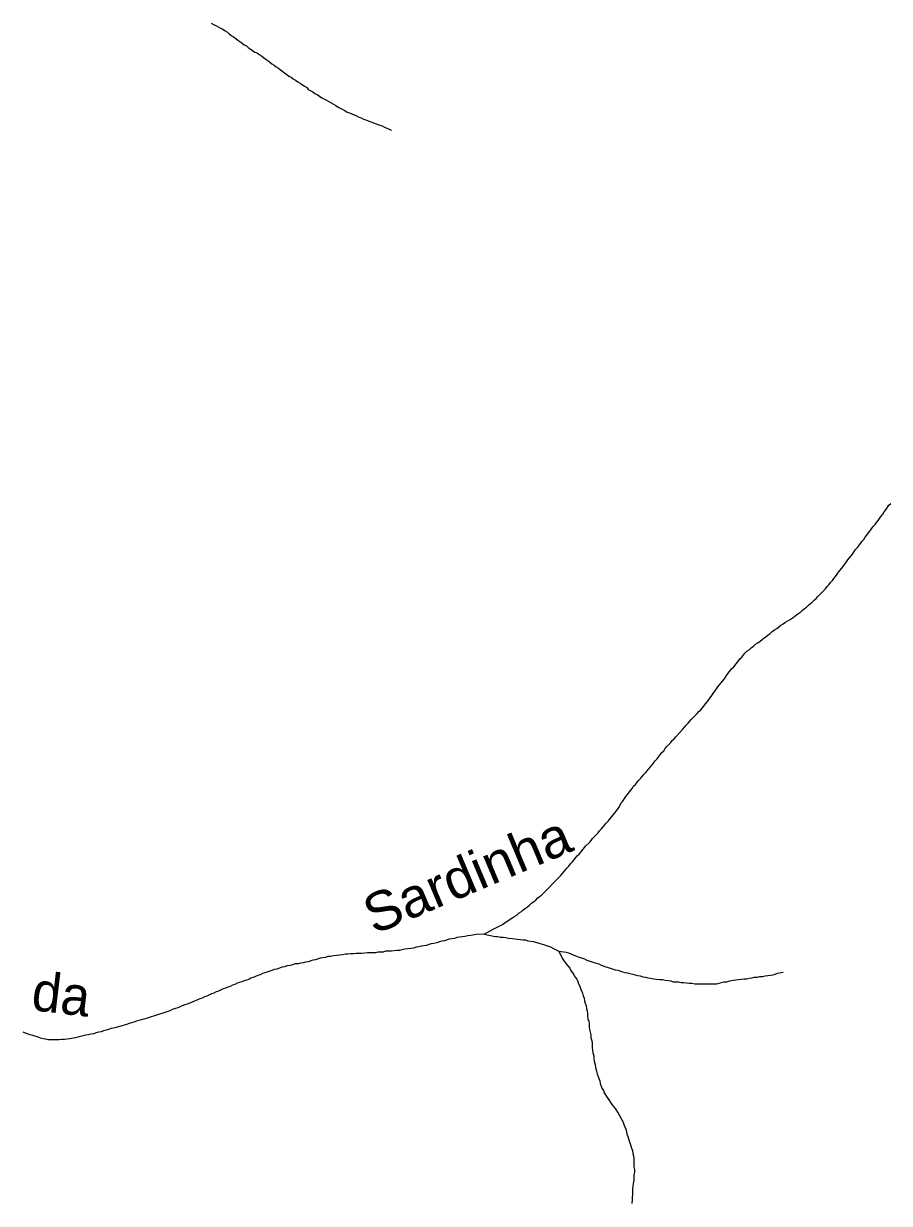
# Model space of a CAD drawing. Extents: x 652.3 to 678, y 7316.9 to 7344.9.
# Drawn here: x 662.586 to 664.367, y 7337.562 to 7339.988 of the extents above; entities that cross this region are included whole.
import ezdxf
from ezdxf.enums import TextEntityAlignment as Align

# ---------------------------------------------------------------- set-up
doc = ezdxf.new("R2010")
doc.units = 0
doc.header["$LTSCALE"] = 0.032
doc.layers.add('61', color=7, linetype='Continuous')
doc.layers.add('7', color=7, linetype='Continuous', lineweight=25)

msp = doc.modelspace()

# ---------------------------------------------------------------- linework, layer by layer
at = {"layer": '7'}
for points in [[(662.9719, 7339.9888), (662.9767, 7339.9856), (662.9814, 7339.984), (662.9862, 7339.9808), (662.991, 7339.9784), (662.9958, 7339.976), (663.0005, 7339.9729), (663.0053, 7339.9697), (663.0093, 7339.9665), (663.0133, 7339.9633), (663.018, 7339.9601), (663.0228, 7339.957), (663.0268, 7339.9538), (663.0308, 7339.9506), (663.0355, 7339.9474), (663.0395, 7339.9442), (663.0443, 7339.9418), (663.0483, 7339.9387), (663.0522, 7339.9355), (663.057, 7339.9323), (663.0618, 7339.9291)], [(663.0618, 7339.9291), (663.0666, 7339.9275), (663.0705, 7339.9243), (663.0753, 7339.9211), (663.0793, 7339.918), (663.0841, 7339.9148), (663.0888, 7339.9116), (663.0928, 7339.9084), (663.0968, 7339.9052), (663.1016, 7339.9021), (663.1056, 7339.8989), (663.1103, 7339.8957), (663.1143, 7339.8925), (663.1191, 7339.8893), (663.1231, 7339.8861), (663.1278, 7339.883), (663.1318, 7339.8798), (663.1366, 7339.8774), (663.1406, 7339.8742), (663.1453, 7339.871), (663.1501, 7339.8678), (663.1549, 7339.8654), (663.1589, 7339.8623), (663.1636, 7339.8591), (663.1684, 7339.8559), (663.1716, 7339.8519), (663.1811, 7339.8471), (663.1851, 7339.844), (663.1899, 7339.8416), (663.1947, 7339.8384), (663.1994, 7339.8352), (663.209, 7339.8304), (663.2138, 7339.8273), (663.2185, 7339.8249), (663.2233, 7339.8217), (663.2281, 7339.8193), (663.2329, 7339.8161), (663.2472, 7339.809), (663.252, 7339.8058), (663.2567, 7339.8042), (663.2615, 7339.8018), (663.2663, 7339.8002), (663.2711, 7339.7978), (663.2758, 7339.7954), (663.2806, 7339.7938), (663.2854, 7339.7914), (663.2902, 7339.7899), (663.2949, 7339.7875), (663.3045, 7339.7843), (663.3093, 7339.7819), (663.3188, 7339.7787), (663.3236, 7339.7771), (663.3283, 7339.7747), (663.3331, 7339.7724), (663.3379, 7339.7708), (663.3395, 7339.77), (663.3423, 7339.7685), (663.3427, 7339.7684)], [(664.2593, 7338.8557), (664.2625, 7338.8597), (664.272, 7338.8716), (664.2752, 7338.8764), (664.2784, 7338.8812), (664.2816, 7338.8852), (664.2911, 7338.8971), (664.2975, 7338.9066), (664.3015, 7338.9106), (664.3078, 7338.9186), (664.311, 7338.9234), (664.3142, 7338.9273), (664.3174, 7338.9321), (664.3269, 7338.944), (664.3301, 7338.9488), (664.3333, 7338.9536), (664.3373, 7338.9576), (664.3405, 7338.9623), (664.3436, 7338.9663), (664.3468, 7338.9703), (664.35, 7338.9751), (664.3532, 7338.9791), (664.3564, 7338.9838), (664.3596, 7338.9878), (664.3659, 7338.9974), (664.3699, 7339.0013)], [(663.7747, 7338.3322), (663.7811, 7338.3401), (663.7843, 7338.3441), (663.7883, 7338.3481), (663.8074, 7338.3719), (663.8105, 7338.3759), (663.8129, 7338.3807), (663.8153, 7338.3855), (663.8185, 7338.3894), (663.8249, 7338.399), (663.8376, 7338.4149), (663.8408, 7338.4197), (663.8448, 7338.4237), (663.8511, 7338.4316), (663.8551, 7338.4356), (663.8583, 7338.4396), (663.8615, 7338.4436), (663.8654, 7338.4475), (663.8718, 7338.4555), (663.8758, 7338.4595), (663.879, 7338.4642), (663.8853, 7338.4722), (663.8893, 7338.4762), (663.8925, 7338.481), (663.8989, 7338.4889), (663.9028, 7338.4929), (663.906, 7338.4977), (663.9092, 7338.5016), (663.9132, 7338.5056), (663.9172, 7338.5096), (663.9203, 7338.5136), (663.9243, 7338.5176), (663.9275, 7338.5215), (663.9355, 7338.5295), (663.9418, 7338.5374), (663.9458, 7338.5414), (663.949, 7338.5454), (663.953, 7338.5494), (663.9593, 7338.5573), (663.9713, 7338.5693), (663.9752, 7338.5733), (663.9792, 7338.5772), (663.9951, 7338.5971), (664.0015, 7338.6067), (664.0047, 7338.6106), (664.0079, 7338.6154), (664.011, 7338.6202), (664.0142, 7338.6242), (664.027, 7338.6401), (664.0333, 7338.6496), (664.0429, 7338.6616), (664.0469, 7338.6656), (664.0564, 7338.6775), (664.0596, 7338.6815), (664.0636, 7338.6854), (664.0699, 7338.6934), (664.0739, 7338.6974), (664.0787, 7338.7006), (664.0827, 7338.7045), (664.0874, 7338.7077), (664.0914, 7338.7117), (664.0962, 7338.7149), (664.101, 7338.7181), (664.1049, 7338.7212), (664.1089, 7338.7244), (664.1137, 7338.7276), (664.1177, 7338.7308), (664.1217, 7338.734), (664.1256, 7338.738), (664.1304, 7338.7411), (664.1352, 7338.7443), (664.1392, 7338.7475), (664.1439, 7338.7507), (664.1487, 7338.7539), (664.1535, 7338.7571), (664.1583, 7338.7602), (664.163, 7338.7626), (664.1678, 7338.7658), (664.1718, 7338.769), (664.1758, 7338.7722), (664.1805, 7338.7754), (664.1845, 7338.7785), (664.1885, 7338.7817), (664.1925, 7338.7849), (664.1964, 7338.7881), (664.2004, 7338.7921), (664.2044, 7338.7952), (664.2084, 7338.7984), (664.2124, 7338.8024), (664.2163, 7338.8056), (664.2195, 7338.8096), (664.2275, 7338.8175), (664.2315, 7338.8215), (664.2354, 7338.8255), (664.2386, 7338.8303), (664.2426, 7338.8342), (664.2458, 7338.839), (664.2498, 7338.843), (664.2529, 7338.847), (664.2561, 7338.8509), (664.2593, 7338.8557)], [(663.5336, 7338.1157), (663.5519, 7338.1261), (663.571, 7338.1356), (663.5758, 7338.1388), (663.583, 7338.1436), (663.5925, 7338.1499), (663.5965, 7338.1531), (663.6013, 7338.1555), (663.6052, 7338.1595), (663.61, 7338.1627), (663.614, 7338.1659), (663.6188, 7338.169), (663.6228, 7338.1722), (663.6267, 7338.1754), (663.6307, 7338.1794), (663.6355, 7338.1826), (663.6395, 7338.1858), (663.6434, 7338.1897), (663.6474, 7338.1929), (663.6514, 7338.1961), (663.6554, 7338.2001), (663.6594, 7338.2041), (663.6832, 7338.2279), (663.6864, 7338.2319), (663.6904, 7338.2359), (663.6936, 7338.2399), (663.6975, 7338.2438), (663.7039, 7338.2518), (663.7079, 7338.2558), (663.7111, 7338.2605), (663.7151, 7338.2645), (663.7246, 7338.2765), (663.7286, 7338.2804), (663.7326, 7338.2844), (663.7421, 7338.2964), (663.7501, 7338.3043), (663.7532, 7338.3083), (663.7564, 7338.3123), (663.7604, 7338.3162), (663.7636, 7338.3202), (663.7676, 7338.3242), (663.7708, 7338.3282), (663.7747, 7338.3322)], [(663.5336, 7338.1157), (663.5169, 7338.1149), (663.5058, 7338.1133), (663.5002, 7338.1125), (663.4939, 7338.111), (663.4883, 7338.1102), (663.4827, 7338.1094), (663.4771, 7338.1086), (663.4724, 7338.107), (663.4668, 7338.1062), (663.4612, 7338.1054), (663.4517, 7338.1022), (663.4461, 7338.1014), (663.4413, 7338.0998), (663.4358, 7338.0982), (663.4302, 7338.0966), (663.4246, 7338.0958), (663.4199, 7338.0942), (663.4151, 7338.0927), (663.4095, 7338.0919), (663.4039, 7338.0911), (663.3992, 7338.0895), (663.3936, 7338.0887), (663.388, 7338.0871), (663.3825, 7338.0863), (663.3761, 7338.0855), (663.3705, 7338.0847), (663.3642, 7338.0839), (663.3594, 7338.0823), (663.3538, 7338.0823), (663.3482, 7338.0815), (663.3427, 7338.0807), (663.3307, 7338.0807), (663.326, 7338.0791), (663.3148, 7338.0791), (663.31, 7338.0775), (663.2933, 7338.0775), (663.2878, 7338.0767), (663.2814, 7338.0759), (663.2703, 7338.0759), (663.2647, 7338.0752), (663.2591, 7338.0752), (663.2536, 7338.0744), (663.248, 7338.0744), (663.2424, 7338.0736), (663.236, 7338.0728), (663.2305, 7338.072), (663.2233, 7338.0712), (663.2177, 7338.0696), (663.2122, 7338.0696), (663.2074, 7338.068), (663.1963, 7338.0664), (663.1867, 7338.0632), (663.1811, 7338.0624), (663.1716, 7338.0592), (663.166, 7338.0584), (663.1613, 7338.0568), (663.1557, 7338.0561), (663.1509, 7338.0545), (663.1445, 7338.0545), (663.139, 7338.0529), (663.1342, 7338.0513), (663.1286, 7338.0505), (663.1231, 7338.0489), (663.1175, 7338.0481), (663.1127, 7338.0457), (663.1071, 7338.0441), (663.1016, 7338.0433), (663.0968, 7338.0409), (663.0825, 7338.0362), (663.0777, 7338.0346), (663.0729, 7338.0322), (663.0682, 7338.0306), (663.0634, 7338.029), (663.0586, 7338.0266), (663.0538, 7338.025), (663.0491, 7338.0226), (663.0395, 7338.0195), (663.0347, 7338.0179), (663.0252, 7338.0147), (663.0204, 7338.0123), (663.0156, 7338.0107), (663.0109, 7338.0083), (663.0061, 7338.0067), (663.0013, 7338.0051), (662.9965, 7338.0035), (662.987, 7337.9988), (662.9822, 7337.9972), (662.9775, 7337.9948), (662.9727, 7337.9932), (662.9631, 7337.9884), (662.9584, 7337.9868), (662.9536, 7337.9844), (662.9488, 7337.9829), (662.944, 7337.9805), (662.9393, 7337.9789), (662.9345, 7337.9765), (662.9297, 7337.9749), (662.9249, 7337.9725), (662.9202, 7337.9709), (662.9106, 7337.9677)], [(663.5336, 7338.1157), (663.5559, 7338.111), (663.5615, 7338.111), (663.5671, 7338.1094), (663.5726, 7338.1094), (663.5782, 7338.1086), (663.5838, 7338.1078), (663.5917, 7338.107), (663.6021, 7338.1054), (663.6076, 7338.1046), (663.6132, 7338.1038), (663.6188, 7338.1038), (663.6235, 7338.1022), (663.6347, 7338.1006), (663.6458, 7338.0974), (663.6506, 7338.0958), (663.6554, 7338.0942), (663.6697, 7338.0895), (663.6745, 7338.0871), (663.6872, 7338.0807)], [(663.6872, 7338.0807), (663.7023, 7338.0791), (663.7071, 7338.0775), (663.7119, 7338.0752), (663.7166, 7338.0736), (663.7214, 7338.0712), (663.7286, 7338.0688), (663.7397, 7338.0648), (663.7445, 7338.0624), (663.7588, 7338.0576), (663.7636, 7338.0561), (663.7692, 7338.0545), (663.7739, 7338.0521), (663.7835, 7338.0489), (663.7883, 7338.0473), (663.8026, 7338.0425), (663.8081, 7338.0417), (663.8177, 7338.0385), (663.8225, 7338.037), (663.828, 7338.0362), (663.8328, 7338.0346), (663.8392, 7338.0338), (663.844, 7338.0322), (663.8487, 7338.0306), (663.8543, 7338.0298), (663.8599, 7338.0282), (663.8654, 7338.0274), (663.8702, 7338.0258), (663.8758, 7338.025), (663.8821, 7338.0242), (663.8877, 7338.0234), (663.8949, 7338.0226), (663.9004, 7338.0226), (663.906, 7338.021), (663.9116, 7338.0202), (663.9172, 7338.0195), (663.9219, 7338.0179), (663.9331, 7338.0179), (663.9386, 7338.0163), (663.9442, 7338.0163), (663.9498, 7338.0155), (663.9554, 7338.0147), (663.9609, 7338.0147), (663.9665, 7338.0139), (664.011, 7338.0139), (664.0166, 7338.0147), (664.0262, 7338.0179), (664.0325, 7338.0179), (664.0389, 7338.0195), (664.0453, 7338.021), (664.0508, 7338.0218), (664.062, 7338.0234), (664.0675, 7338.0242), (664.0731, 7338.0242), (664.0787, 7338.025), (664.085, 7338.0258), (664.0898, 7338.0274), (664.0954, 7338.0274), (664.1002, 7338.029), (664.1057, 7338.029), (664.1113, 7338.0298), (664.1169, 7338.0306), (664.128, 7338.0322), (664.1376, 7338.0354), (664.1479, 7338.0378), (664.1483, 7338.0378)], [(663.6872, 7338.0807), (663.6936, 7338.0664), (663.6968, 7338.0624), (663.7015, 7338.0553), (663.7095, 7338.0457), (663.7119, 7338.0409), (663.7151, 7338.0362), (663.7182, 7338.0322), (663.7206, 7338.0274), (663.7238, 7338.0234), (663.7262, 7338.0187), (663.7278, 7338.0139), (663.7302, 7338.0091), (663.7318, 7338.0043), (663.7334, 7337.9996), (663.7357, 7337.9948), (663.7373, 7337.9892), (663.7389, 7337.9844), (663.7397, 7337.9789), (663.7413, 7337.9741), (663.7429, 7337.9685), (663.7437, 7337.963), (663.7453, 7337.9582), (663.7461, 7337.9526), (663.7461, 7337.947), (663.7469, 7337.9415), (663.7485, 7337.9367), (663.7493, 7337.9311), (663.7493, 7337.9256), (663.7501, 7337.92), (663.7517, 7337.9144), (663.7525, 7337.9089), (663.7525, 7337.9033), (663.754, 7337.8985), (663.7556, 7337.8937), (663.7556, 7337.8826), (663.7564, 7337.877), (663.7572, 7337.8715), (663.7588, 7337.8659), (663.7588, 7337.8603), (663.7596, 7337.8547), (663.7612, 7337.85), (663.7628, 7337.8388), (663.7644, 7337.8341), (663.766, 7337.8285), (663.7692, 7337.8189), (663.7715, 7337.8142), (663.7723, 7337.8086), (663.7755, 7337.799), (663.7787, 7337.7943), (663.7803, 7337.7895), (663.7867, 7337.7799), (663.7898, 7337.7752), (663.7962, 7337.7656), (663.8026, 7337.7577), (663.8089, 7337.7481), (663.8121, 7337.7433), (663.8193, 7337.729), (663.8209, 7337.7243), (663.8225, 7337.7195), (663.8249, 7337.7147), (663.8265, 7337.7099), (663.8272, 7337.7044), (663.8288, 7337.6996), (663.8304, 7337.6948), (663.8352, 7337.6805), (663.8368, 7337.6757), (663.8384, 7337.6709), (663.8392, 7337.6646), (663.8408, 7337.6598), (663.8416, 7337.6542), (663.8416, 7337.6375), (663.8424, 7337.632), (663.8424, 7337.6264), (663.8416, 7337.6208), (663.8416, 7337.6097), (663.84, 7337.6033), (663.8392, 7337.5977), (663.8384, 7337.5922), (663.8384, 7337.5858), (663.8376, 7337.5691), (663.8373, 7337.5627), (663.8373, 7337.5623)], [(662.9106, 7337.9677), (662.9058, 7337.9653), (662.8963, 7337.9622), (662.8915, 7337.9606), (662.8867, 7337.9582), (662.8724, 7337.9534), (662.8676, 7337.9518), (662.8533, 7337.947), (662.8485, 7337.9455), (662.843, 7337.9439), (662.8334, 7337.9407), (662.8279, 7337.9399), (662.8183, 7337.9367), (662.8127, 7337.9351), (662.8032, 7337.9319), (662.7976, 7337.9303), (662.7929, 7337.9287), (662.7881, 7337.9272), (662.7769, 7337.924), (662.7714, 7337.9224), (662.7658, 7337.9216), (662.761, 7337.92), (662.7562, 7337.9184), (662.7507, 7337.9168), (662.7459, 7337.9152), (662.7403, 7337.9144), (662.7356, 7337.9128), (662.73, 7337.9112), (662.7244, 7337.9104), (662.7189, 7337.9089), (662.7133, 7337.9081), (662.7085, 7337.9065), (662.7029, 7337.9057), (662.6974, 7337.9041), (662.6926, 7337.9025), (662.6815, 7337.9009), (662.6759, 7337.9001), (662.6703, 7337.8993), (662.6647, 7337.8993), (662.6592, 7337.8985), (662.6369, 7337.8985), (662.6321, 7337.9001), (662.6266, 7337.9009), (662.621, 7337.9017), (662.6162, 7337.9041), (662.6051, 7337.9073), (662.5995, 7337.9089), (662.59, 7337.912), (662.5852, 7337.9144)]]:
    msp.add_lwpolyline(points, dxfattribs=at)

# ---------------------------------------------------------------- texts
at = {"layer": '61', "width": 1.05}
msp.add_text('Sardinha', height=0.08, rotation=22.855, dxfattribs=at).set_placement((663.5138, 7338.2015), align=Align.CENTER)
at = {"layer": '61'}
msp.add_text('da', height=0.08, rotation=353.15, dxfattribs=at).set_placement((662.6591, 7337.953), align=Align.CENTER)

doc.saveas('drawing.dxf')
